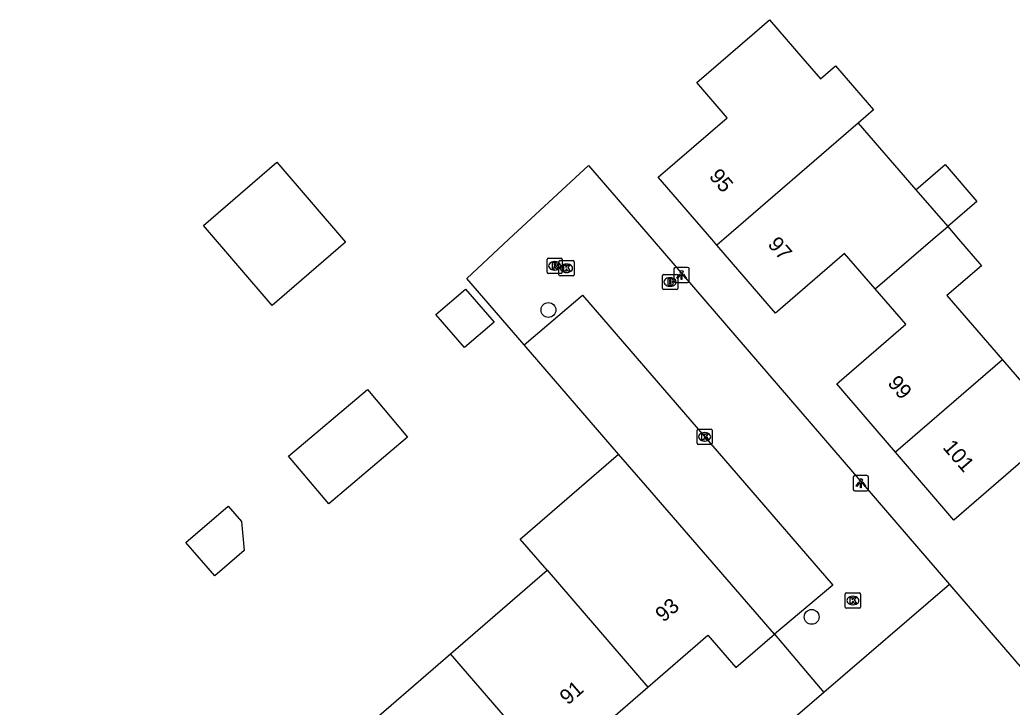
# Model space of a CAD drawing. Extents: x 157321 to 158827, y 386650 to 388532.
# Drawn here: x 157884.2 to 157949.6, y 388219.2 to 388264.5 of the extents above; entities that cross this region are included whole.
import ezdxf

# ---------------------------------------------------------------- set-up
doc = ezdxf.new("R2010")
doc.units = 0
for name, color, linetype in [('IMGEO_Boom', 7, 'Continuous'), ('IMGEO_Brandkraan', 7, 'Continuous'), ('IMGEO_Kolk', 7, 'Continuous'), ('IMGEO_Lichtpunt', 7, 'Continuous'), ('IMGEO_Pand', 7, 'Continuous'), ('IMGEO_Pand_nummerreeks', 7, 'Continuous'), ('IMGEO_Parkeervlak_open', 7, 'Continuous'), ('IMGEO_Rijbaan_lokaal_open', 7, 'Continuous'), ('IMGEO_Rioolput', 7, 'Continuous'), ('IMGEO_Voetpad_open', 7, 'Continuous')]:
    doc.layers.add(name, color=color, linetype=linetype)

msp = doc.modelspace()

# ---------------------------------------------------------------- linework, layer by layer
at = {"layer": 'IMGEO_Boom'}
for centre in [(157919.048, 388245.342), (157936.392, 388225.132)]:
    msp.add_circle(centre, 0.489, dxfattribs=at)
at = {"layer": 'IMGEO_Brandkraan'}
for p, q in [((157926.56, 388246.761), (157926.56, 388247.613)), ((157926.635, 388247.687), (157927.487, 388247.687)), ((157927.048, 388247.467), (157927.073, 388247.467)), ((157927.561, 388247.613), (157927.561, 388246.761)), ((157927.071, 388246.907), (157927.046, 388246.907)), ((157927.487, 388246.687), (157926.635, 388246.687))]:
    msp.add_line(p, q, dxfattribs=at)
for points in [[(157926.56, 388246.761), (157926.56, 388247.613)], [(157926.635, 388247.687), (157927.487, 388247.687)], [(157926.908, 388247.387), (157926.908, 388246.987), (157927.121, 388246.987)], [(157927.139, 388247.387), (157926.908, 388247.387)], [(157927.561, 388247.613), (157927.561, 388246.761)], [(157927.087, 388247.306), (157927.033, 388247.306), (157927.033, 388247.23)], [(157927.033, 388247.23), (157927.086, 388247.23)], [(157927.095, 388247.154), (157927.033, 388247.154), (157927.033, 388247.073)], [(157927.033, 388247.073), (157927.095, 388247.073)], [(157927.487, 388246.687), (157926.635, 388246.687)]]:
    msp.add_lwpolyline(points, dxfattribs=at)
for centre, radius, start, end in [((157926.637, 388247.611), 0.0765, 91.55205, 178.44795), ((157926.637, 388247.611), 0.0765, 91.55205, 178.44795), ((157927.143, 388247.242), 0.145, 59.4692, 91.53667), ((157927.168, 388247.289), 0.0922, 285.51372, 58.15012), ((157927.485, 388247.611), 0.0765, 1.55205, 88.44795), ((157927.485, 388247.611), 0.0765, 1.55205, 88.44795), ((157926.637, 388246.763), 0.0765, 181.55205, 268.44795), ((157926.637, 388246.763), 0.0765, 181.55205, 268.44795), ((157927.088, 388247.268), 0.0379, 267.82845, 90.93552), ((157927.096, 388247.113), 0.0404, 269.87594, 90.50774), ((157927.127, 388247.238), 0.251, 268.66757, 293.53466), ((157927.173, 388247.097), 0.105, 301.31148, 78.98903), ((157927.485, 388246.763), 0.0765, 271.55205, 358.44795), ((157927.485, 388246.763), 0.0765, 271.55205, 358.44795)]:
    msp.add_arc(centre, radius, start, end, dxfattribs=at)
for centre, major_axis, ratio, start_param, end_param in [((157927.047, 388247.187), (-0.387, 0.002), 0.722429, 4.712389, 7.853982), ((157927.072, 388247.187), (-0.39, 0.002), 0.717154, 1.570796, 4.712389)]:
    msp.add_ellipse(centre, major_axis=major_axis, ratio=ratio, start_param=start_param, end_param=end_param, dxfattribs=at)
at = {"layer": 'IMGEO_Kolk'}
for p, q in [((157919.739, 388247.667), (157919.739, 388248.519)), ((157919.814, 388248.593), (157920.666, 388248.593)), ((157920.227, 388248.373), (157920.252, 388248.373)), ((157920.74, 388248.519), (157920.74, 388247.667)), ((157920.666, 388247.593), (157919.814, 388247.593)), ((157920.25, 388247.813), (157920.225, 388247.813)), ((157928.84, 388236.568), (157928.84, 388237.42)), ((157928.915, 388237.494), (157929.767, 388237.494)), ((157929.328, 388237.274), (157929.353, 388237.274)), ((157929.841, 388237.42), (157929.841, 388236.568)), ((157929.767, 388236.494), (157928.915, 388236.494)), ((157929.351, 388236.714), (157929.326, 388236.714)), ((157938.606, 388225.783), (157938.606, 388226.635)), ((157938.681, 388226.709), (157939.533, 388226.709)), ((157939.094, 388226.489), (157939.119, 388226.489)), ((157939.607, 388226.635), (157939.607, 388225.783)), ((157939.117, 388225.929), (157939.092, 388225.929)), ((157939.533, 388225.709), (157938.681, 388225.709))]:
    msp.add_line(p, q, dxfattribs=at)
for points in [[(157919.739, 388247.667), (157919.739, 388248.519)], [(157919.814, 388248.593), (157920.666, 388248.593)], [(157920.06, 388248.293), (157920.183, 388248.293), (157920.183, 388248.142), (157920.313, 388248.293), (157920.477, 388248.293), (157920.331, 388248.142), (157920.484, 388247.893), (157920.332, 388247.893), (157920.247, 388248.057), (157920.183, 388247.99), (157920.183, 388247.893), (157920.06, 388247.893), (157920.06, 388248.293)], [(157920.74, 388248.519), (157920.74, 388247.667)], [(157920.666, 388247.593), (157919.814, 388247.593)], [(157928.84, 388236.568), (157928.84, 388237.42)], [(157928.915, 388237.494), (157929.767, 388237.494)], [(157929.161, 388237.194), (157929.284, 388237.194), (157929.284, 388237.043), (157929.414, 388237.194), (157929.578, 388237.194), (157929.432, 388237.043), (157929.585, 388236.794), (157929.433, 388236.794), (157929.348, 388236.958), (157929.284, 388236.891), (157929.284, 388236.794), (157929.161, 388236.794), (157929.161, 388237.194)], [(157929.841, 388237.42), (157929.841, 388236.568)], [(157929.767, 388236.494), (157928.915, 388236.494)], [(157938.606, 388225.783), (157938.606, 388226.635)], [(157938.681, 388226.709), (157939.533, 388226.709)], [(157939.607, 388226.635), (157939.607, 388225.783)], [(157938.927, 388226.409), (157939.05, 388226.409), (157939.05, 388226.258), (157939.18, 388226.409), (157939.344, 388226.409), (157939.198, 388226.258), (157939.351, 388226.009), (157939.199, 388226.009), (157939.114, 388226.173), (157939.05, 388226.106), (157939.05, 388226.009), (157938.927, 388226.009), (157938.927, 388226.409)], [(157939.533, 388225.709), (157938.681, 388225.709)]]:
    msp.add_lwpolyline(points, dxfattribs=at)
for centre, start, end in [((157919.816, 388248.517), 91.55205, 178.44795), ((157919.816, 388248.517), 91.55205, 178.44795), ((157920.664, 388248.517), 1.55205, 88.44795), ((157920.664, 388248.517), 1.55205, 88.44795), ((157919.816, 388247.669), 181.55205, 268.44795), ((157919.816, 388247.669), 181.55205, 268.44795), ((157920.664, 388247.669), 271.55205, 358.44795), ((157920.664, 388247.669), 271.55205, 358.44795), ((157928.917, 388237.418), 91.55205, 178.44795), ((157928.917, 388237.418), 91.55205, 178.44795), ((157929.765, 388237.418), 1.55205, 88.44795), ((157929.765, 388237.418), 1.55205, 88.44795), ((157928.917, 388236.57), 181.55205, 268.44795), ((157928.917, 388236.57), 181.55205, 268.44795), ((157929.765, 388236.57), 271.55205, 358.44795), ((157929.765, 388236.57), 271.55205, 358.44795), ((157938.683, 388226.633), 91.55205, 178.44795), ((157938.683, 388226.633), 91.55205, 178.44795), ((157939.531, 388226.633), 1.55205, 88.44795), ((157939.531, 388226.633), 1.55205, 88.44795), ((157938.683, 388225.785), 181.55205, 268.44795), ((157938.683, 388225.785), 181.55205, 268.44795), ((157939.531, 388225.785), 271.55205, 358.44795), ((157939.531, 388225.785), 271.55205, 358.44795)]:
    msp.add_arc(centre, 0.0765, start, end, dxfattribs=at)
for centre, major_axis, ratio, start_param, end_param in [((157920.226, 388248.093), (-0.387, 0.002), 0.722429, 4.712389, 7.853982), ((157920.251, 388248.093), (-0.39, 0.002), 0.717154, 1.570796, 4.712389), ((157929.327, 388236.994), (-0.387, 0.002), 0.722429, 4.712389, 7.853982), ((157929.352, 388236.994), (-0.39, 0.002), 0.717154, 1.570796, 4.712389), ((157939.093, 388226.209), (-0.387, 0.002), 0.722429, 4.712389, 7.853982), ((157939.118, 388226.209), (-0.39, 0.002), 0.717154, 1.570796, 4.712389)]:
    msp.add_ellipse(centre, major_axis=major_axis, ratio=ratio, start_param=start_param, end_param=end_param, dxfattribs=at)
at = {"layer": 'IMGEO_Lichtpunt'}
for p, q in [((157927.317, 388248.049), (157927.317, 388247.242)), ((157927.317, 388248.049), (157927.317, 388247.242)), ((157928.219, 388248.144), (157927.411, 388248.144)), ((157928.219, 388248.144), (157927.411, 388248.144)), ((157928.313, 388247.242), (157928.313, 388248.049)), ((157928.313, 388247.242), (157928.313, 388248.049)), ((157927.411, 388247.148), (157928.219, 388247.148)), ((157927.411, 388247.148), (157928.219, 388247.148)), ((157939.133, 388234.339), (157939.133, 388233.532)), ((157939.133, 388234.339), (157939.133, 388233.532)), ((157940.035, 388234.434), (157939.227, 388234.434)), ((157940.035, 388234.434), (157939.227, 388234.434)), ((157940.129, 388233.532), (157940.129, 388234.339)), ((157940.129, 388233.532), (157940.129, 388234.339)), ((157939.227, 388233.438), (157940.035, 388233.438)), ((157939.227, 388233.438), (157940.035, 388233.438))]:
    msp.add_line(p, q, dxfattribs=at)
for points in [[(157927.691, 388247.713), (157927.73, 388247.685), (157927.542, 388247.423), (157927.504, 388247.45), (157927.691, 388247.713)], [(157927.793, 388247.665), (157927.84, 388247.665), (157927.84, 388247.343), (157927.793, 388247.343), (157927.793, 388247.665)], [(157927.903, 388247.685), (157927.941, 388247.712), (157928.128, 388247.45), (157928.089, 388247.422), (157927.903, 388247.685)], [(157939.507, 388234.003), (157939.546, 388233.975), (157939.358, 388233.713), (157939.32, 388233.74), (157939.507, 388234.003)], [(157939.609, 388233.955), (157939.656, 388233.955), (157939.656, 388233.633), (157939.609, 388233.633), (157939.609, 388233.955)], [(157939.719, 388233.975), (157939.757, 388234.002), (157939.944, 388233.74), (157939.905, 388233.712), (157939.719, 388233.975)]]:
    msp.add_lwpolyline(points, dxfattribs=at)
for centre in [(157927.816, 388247.847), (157939.632, 388234.137)]:
    msp.add_circle(centre, 0.0994, dxfattribs=at)
for centre, start, end in [((157927.411, 388248.049), 90, 180), ((157927.411, 388248.049), 90, 180), ((157928.219, 388248.049), 0, 90), ((157928.219, 388248.049), 0, 90), ((157927.411, 388247.242), 180, 270), ((157927.411, 388247.242), 180, 270), ((157928.219, 388247.242), 270, 0), ((157928.219, 388247.242), 270, 360), ((157939.227, 388234.339), 90, 180), ((157939.227, 388234.339), 90, 180), ((157940.035, 388234.339), 0, 90), ((157940.035, 388234.339), 0, 90), ((157939.227, 388233.532), 180, 270), ((157939.227, 388233.532), 180, 270), ((157940.035, 388233.532), 270, 0), ((157940.035, 388233.532), 270, 360)]:
    msp.add_arc(centre, 0.0946, start, end, dxfattribs=at)
at = {"layer": 'IMGEO_Pand'}
for points in [[(157930.147, 388249.603), (157929.805, 388250), (157926.281, 388254.086), (157930.831, 388257.999), (157928.822, 388260.336), (157932.613, 388263.597), (157933.607, 388264.452), (157935.816, 388261.902), (157936.979, 388260.559), (157937.966, 388261.414), (157940.472, 388258.521), (157939.46, 388257.648)], [(157939.46, 388257.648), (157930.606, 388250), (157930.147, 388249.603)], [(157939.46, 388257.648), (157943.256, 388253.256)], [(157896.31, 388250.899), (157901.144, 388255.069), (157905.681, 388249.808), (157900.847, 388245.639), (157896.31, 388250.899)], [(157943.256, 388253.256), (157945.176, 388254.916), (157947.271, 388252.491), (157945.352, 388250.832)], [(157943.256, 388253.256), (157945.352, 388250.832)], [(157940.569, 388246.743), (157944.379, 388250), (157945.352, 388250.832)], [(157945.352, 388250.832), (157946.072, 388250), (157947.578, 388248.259), (157945.3, 388246.295), (157948.958, 388242.052)], [(157940.569, 388246.743), (157938.556, 388249.066), (157934.162, 388245.257), (157934.01, 388245.125), (157930.147, 388249.603)], [(157911.637, 388245.05), (157913.587, 388246.724), (157915.463, 388244.538), (157913.513, 388242.864), (157911.637, 388245.05)], [(157941.905, 388235.981), (157938.042, 388240.471), (157938.194, 388240.603), (157942.589, 388244.413), (157940.569, 388246.743)], [(157948.958, 388242.052), (157951.172, 388239.484), (157954.626, 388242.457), (157958.277, 388238.215), (157957.119, 388237.218)], [(157948.958, 388242.052), (157941.905, 388235.981)], [(157901.927, 388235.721), (157907.118, 388240.112), (157909.77, 388236.977), (157904.58, 388232.585), (157901.927, 388235.721)], [(157918.952, 388228.206), (157917.19, 388230.242), (157923.669, 388235.853)], [(157933.934, 388224), (157925.431, 388233.817), (157923.669, 388235.853)], [(157952.349, 388233.112), (157950.327, 388235.448), (157945.938, 388231.647), (157945.764, 388231.496), (157941.905, 388235.981)], [(157897.944, 388232.431), (157898.824, 388231.413), (157899.006, 388229.511), (157897.059, 388227.829), (157895.161, 388230.025), (157897.944, 388232.431)], [(157912.603, 388222.706), (157918.952, 388228.206)], [(157918.952, 388228.206), (157925.594, 388220.505)], [(157925.594, 388220.505), (157929.543, 388223.926), (157931.389, 388221.795), (157933.934, 388224)], [(157906.254, 388217.207), (157912.603, 388222.706)], [(157921.103, 388212.874), (157912.603, 388222.706)], [(157921.103, 388212.874), (157923.498, 388214.948), (157921.646, 388217.086), (157925.594, 388220.505)]]:
    msp.add_lwpolyline(points, dxfattribs=at)
at = {"layer": 'IMGEO_Parkeervlak_open'}
msp.add_lwpolyline([(157923.669, 388235.853), (157917.439, 388243.057)], dxfattribs=at)
at = {"layer": 'IMGEO_Rijbaan_lokaal_open'}
for points in [[(157917.439, 388243.057), (157913.667, 388247.422), (157916.441, 388250), (157921.679, 388254.867), (157925.876, 388250), (157945.472, 388227.276)], [(157917.439, 388243.057), (157921.292, 388246.324), (157937.78, 388227.211), (157933.934, 388224)], [(157945.472, 388227.276), (157937.2, 388220.15)], [(157933.934, 388224), (157937.2, 388220.15)]]:
    msp.add_lwpolyline(points, dxfattribs=at)
at = {"layer": 'IMGEO_Rioolput'}
for p, q in [((157918.956, 388247.826), (157918.956, 388248.678)), ((157919.031, 388248.752), (157919.883, 388248.752)), ((157919.957, 388248.678), (157919.957, 388247.826)), ((157919.444, 388248.532), (157919.469, 388248.532)), ((157919.883, 388247.752), (157919.031, 388247.752)), ((157919.467, 388247.972), (157919.442, 388247.972))]:
    msp.add_line(p, q, dxfattribs=at)
for points in [[(157918.956, 388247.826), (157918.956, 388248.678)], [(157919.031, 388248.752), (157919.883, 388248.752)], [(157919.957, 388248.678), (157919.957, 388247.826)], [(157919.545, 388248.45), (157919.293, 388248.452), (157919.293, 388248.052)], [(157919.293, 388248.052), (157919.417, 388248.052), (157919.417, 388248.214), (157919.428, 388248.214)], [(157919.471, 388248.371), (157919.417, 388248.371), (157919.417, 388248.29)], [(157919.417, 388248.29), (157919.469, 388248.29)], [(157919.475, 388248.185), (157919.546, 388248.052), (157919.686, 388248.052), (157919.621, 388248.178)], [(157919.883, 388247.752), (157919.031, 388247.752)]]:
    msp.add_lwpolyline(points, dxfattribs=at)
for centre, radius, start, end in [((157919.033, 388248.676), 0.0765, 91.55205, 178.44795), ((157919.033, 388248.676), 0.0765, 91.55205, 178.44795), ((157919.881, 388248.676), 0.0765, 1.55205, 88.44795), ((157919.881, 388248.676), 0.0765, 1.55205, 88.44795), ((157919.427, 388248.161), 0.0533, 26.02933, 88.69889), ((157919.453, 388248.479), 0.19, 274.7715, 282.96867), ((157919.477, 388248.275), 0.0964, 77.00612, 93.18647), ((157919.491, 388248.332), 0.0378, 276.66336, 79.67722), ((157919.544, 388248.34), 0.109, 350.36119, 89.41601), ((157919.542, 388248.34), 0.112, 277.58423, 350.98172), ((157919.526, 388248.125), 0.108, 29.51342, 73.79051), ((157919.033, 388247.828), 0.0765, 181.55205, 268.44795), ((157919.033, 388247.828), 0.0765, 181.55205, 268.44795), ((157919.881, 388247.828), 0.0765, 271.55205, 358.44795), ((157919.881, 388247.828), 0.0765, 271.55205, 358.44795)]:
    msp.add_arc(centre, radius, start, end, dxfattribs=at)
for centre, major_axis, ratio, start_param, end_param in [((157919.443, 388248.252), (-0.387, 0.002), 0.722429, 4.712389, 7.853982), ((157919.468, 388248.252), (-0.39, 0.002), 0.717154, 1.570796, 4.712389)]:
    msp.add_ellipse(centre, major_axis=major_axis, ratio=ratio, start_param=start_param, end_param=end_param, dxfattribs=at)
at = {"layer": 'IMGEO_Voetpad_open'}
for points in [[(157945.472, 388227.276), (157955.044, 388216.165)], [(157937.2, 388220.15), (157930.262, 388214.173), (157884.219, 388174.436)]]:
    msp.add_lwpolyline(points, dxfattribs=at)

# ---------------------------------------------------------------- texts
at = {"layer": 'IMGEO_Pand_nummerreeks'}
for s, rotation, p in [('95', 310.77827, (157929.581, 388254.117)), ('97', 310.7772, (157933.446, 388249.636)), ('99', 310.70837, (157941.344, 388240.498)), ('101', 310.70837, (157944.978, 388236.272)), ('93', 40.84764, (157926.624, 388224.733)), ('91', 40.84764, (157920.323, 388219.286))]:
    msp.add_text(s, height=1, rotation=rotation, dxfattribs=at).set_placement(p)

doc.saveas('drawing.dxf')
